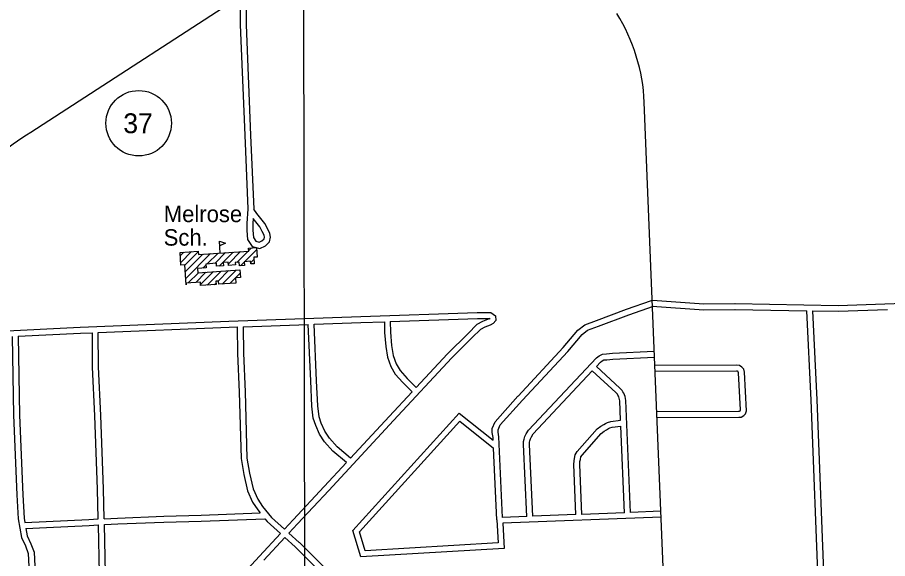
# Model space of a CAD drawing. Extents: x 3313447 to 3351316, y 703786 to 729172.
# Drawn here: x 3342401 to 3346785, y 711914 to 714642 of the extents above; entities that cross this region are included whole.
import ezdxf

# ---------------------------------------------------------------- set-up
doc = ezdxf.new("R2010")
doc.units = 0
for name, color, linetype in [('V-BLDG-IDEN', 7, 'Continuous'), ('V-BLDG-OTLN', 7, 'Continuous'), ('V-GRID-MAJR', 7, 'Continuous'), ('V-ROAD-CNTR', 7, 'Continuous'), ('V-ROAD-IDEN', 7, 'Continuous')]:
    doc.layers.add(name, color=color, linetype=linetype)

msp = doc.modelspace()

# ---------------------------------------------------------------- linework, layer by layer
at = {"layer": 'V-BLDG-OTLN'}
for p, q in [((3343422.9, 713453.9), (3343418.4, 713513.8)), ((3343544.8, 713410.3), (3343605.4, 713470.9)), ((3343565.9, 713466.8), (3343579.3, 713480.1)), ((3343221, 713440.1), (3343239.4, 713458.5)), ((3343223.3, 713407), (3343277.4, 713461.1)), ((3343244, 713392.4), (3343311.7, 713460.1)), ((3343246.3, 713359.3), (3343335.6, 713448.6)), ((3343248.5, 713326.2), (3343373.5, 713451.1)), ((3343356.9, 713399.2), (3343411.4, 713453.7)), ((3343394.8, 713401.8), (3343449.3, 713456.3)), ((3343416.3, 713387.9), (3343487.3, 713458.9)), ((3343463.5, 713399.7), (3343525.2, 713461.4)), ((3343505.7, 713406.6), (3343563.1, 713464)), ((3343335.5, 713377.8), (3343349.9, 713392.2)), ((3343524.1, 713389.6), (3343544, 713409.5)), ((3343576.1, 713406.3), (3343592.6, 713422.8)), ((3343261.5, 713303.8), (3343312.8, 713355.1)), ((3343299.4, 713306.4), (3343350.7, 713357.7)), ((3343323.4, 713295), (3343388.7, 713360.2)), ((3343356, 713292.3), (3343426.6, 713362.8)), ((3343412, 713312.9), (3343464.5, 713365.4)), ((3343432.4, 713298), (3343502.4, 713368)), ((3343470.4, 713300.5), (3343522.4, 713352.5)), ((3343393.9, 713294.8), (3343401.6, 713302.4))]:
    msp.add_line(p, q, dxfattribs=at)
for points in [[(3343418.4, 713513.8), (3343449.2, 713504.5), (3343420.2, 713490.7)], [(3343250.8, 713293.1), (3343243.9, 713393.9), (3343224.2, 713392.6), (3343219.9, 713457.2), (3343311.5, 713463.4), (3343312.6, 713447), (3343566.1, 713464.2), (3343565.1, 713479.2), (3343604.6, 713481.9), (3343607.9, 713433.8), (3343591.9, 713432.7), (3343594.1, 713400.3), (3343576.6, 713399.1), (3343575.7, 713412.4), (3343543.9, 713410.3), (3343545.2, 713391.1), (3343519.4, 713389.3), (3343518.2, 713407.4), (3343498.4, 713406.1), (3343499.2, 713394.3), (3343464, 713391.9), (3343463, 713407.3), (3343438.1, 713405.6), (3343439.2, 713389.4), (3343404.4, 713387.1), (3343403.3, 713402.3), (3343349.4, 713398.7), (3343350.8, 713378.9), (3343307.5, 713375.9), (3343308.9, 713354.8), (3343521.2, 713369.2), (3343523.9, 713330.4), (3343499.8, 713328.7), (3343501.6, 713302.6), (3343415.5, 713296.8), (3343414.4, 713313.1), (3343400.9, 713312.2), (3343402, 713295.4), (3343323.7, 713290.1), (3343322.5, 713307.9), (3343250.1, 713303)]]:
    msp.add_lwpolyline(points, close=True, dxfattribs=at)
at = {"layer": 'V-GRID-MAJR'}
msp.add_line((3343854, 709204.2), (3343843.5, 715263.9), dxfattribs=at)
at = {"layer": 'V-ROAD-CNTR'}
for points in [[(3348499.6, 717981.1), (3347885.6, 717584), (3346535.6, 716700.6), (3345352.1, 715934.7), (3344993.4, 715695.6), (3343675.6, 714846.8), (3342468.2, 714061.7)], [(3343523, 714757.3), (3343522.7, 714603.4), (3343545.6, 714047.4), (3343561.7, 713677.5), (3343556, 713603.6), (3343556.8, 713567.1), (3343560.2, 713522), (3343583.2, 713487.5), (3343621.6, 713477.1), (3343650.1, 713490.8), (3343670.2, 713510.6), (3343676.4, 713533.3), (3343672.6, 713553.2), (3343660.9, 713576.9), (3343646.6, 713603.4), (3343620.1, 713635.8), (3343606.8, 713652.6), (3343591.8, 713675.8)], [(3343553, 714757.3), (3343552.7, 714604), (3343575.5, 714048.7), (3343591.8, 713675.8)], [(3345613.6, 712849.3), (3345558.7, 714214)], [(3343587.9, 713627.8), (3343586, 713602.8), (3343586.8, 713568.6), (3343589.5, 713532.2), (3343601.9, 713513.6), (3343618.7, 713509), (3343632.6, 713515.7), (3343643.4, 713526.3), (3343645.6, 713534.5), (3343643.9, 713543.6), (3343634.2, 713563.1), (3343621.5, 713586.7), (3343587.9, 713627.8)], [(3344922.7, 712732.8), (3345150.3, 712977.2), (3345224.7, 713065.3), (3345258.5, 713092.2), (3345317.5, 713114.1), (3345470, 713171.3), (3345594.5, 713214.8)], [(3345600.5, 713215.7), (3345859.3, 713198.1), (3346015.5, 713199.6)], [(3346015.9, 713199.6), (3346535.9, 713190.4), (3347053.1, 713208.9), (3347138.4, 713212.2)], [(3344944.7, 712712.3), (3345172.8, 712957.3), (3345245.7, 713043.7), (3345273.4, 713065.7), (3345328, 713086), (3345480.2, 713143.1), (3345604.4, 713186.5)], [(3345598.5, 713185.7), (3345858.4, 713168.1), (3346015.8, 713169.6)], [(3346015.4, 713169.6), (3346378.1, 713163.2)], [(3346438.9, 711714.4), (3346400.1, 712713.4), (3346378.1, 713163.2)], [(3346408.2, 713162.6), (3346536.2, 713160.4), (3346784.5, 713169.3)], [(3346468.9, 711715.6), (3346430.1, 712714.8), (3346408.2, 713162.6)], [(3341912.8, 713045.8), (3342280, 713058.5), (3342716.5, 713079.8), (3343465.6, 713110.3), (3344130, 713134), (3344717.1, 713154.3), (3344786.2, 713154.4), (3344809.6, 713137.7), (3344811.2, 713114.1), (3344797.3, 713099.2), (3344782.1, 713091.1), (3344756.1, 713081.2), (3344733.3, 713068.9), (3344692, 713028), (3344588.9, 712925.5), (3344294.6, 712609.4), (3343968.8, 712256.8), (3343811.9, 712089.2), (3343768.8, 712042.7)], [(3344279.2, 713109.1), (3344717.7, 713124.3), (3344776.6, 713124.4), (3344780.7, 713121.5), (3344780.4, 713125.1), (3344778.8, 713123.4), (3344769.6, 713118.4), (3344743.6, 713108.5), (3344715.2, 713093.3), (3344670.9, 713049.2), (3344567.4, 712946.4), (3344409.1, 712776.4)], [(3342808.3, 713053.5), (3343466.7, 713080.4), (3343508.5, 713081.9)], [(3343508.5, 713081.9), (3343509.8, 712948.5), (3343518, 712752.8), (3343527.3, 712417.8), (3343540.7, 712338), (3343560, 712255.6), (3343585.4, 712199.3), (3343611.7, 712159.5), (3343624.3, 712144)], [(3343538.5, 713082.9), (3343865.4, 713094.6)], [(3343538.5, 713082.9), (3343539.8, 712949.3), (3343548, 712753.9), (3343557.2, 712420.7), (3343570.2, 712343.9), (3343588.6, 712265.2), (3343611.7, 712213.8), (3343635.9, 712177.2), (3343681.1, 712121.7), (3343746.5, 712062.8)], [(3344058.8, 712398.3), (3343990.4, 712455.2), (3343948.5, 712502.8), (3343922.3, 712541.6), (3343903.5, 712585.2), (3343890.8, 712621.9), (3343883.5, 712681.5), (3343878.2, 712809.2), (3343865.4, 713094.6)], [(3343895.4, 713095.6), (3344131.1, 713104), (3344249.2, 713108.1)], [(3344079.1, 712420.4), (3344011.4, 712476.8), (3343972.3, 712521.2), (3343948.8, 712556.1), (3343931.5, 712596.1), (3343920.1, 712628.7), (3343913.4, 712684), (3343908.1, 712810.5), (3343895.4, 713095.6)], [(3344249.2, 713108.1), (3344249.9, 713054.3), (3344256, 712983.5), (3344264.8, 712929.7), (3344281.6, 712882.3), (3344304, 712843.8), (3344342.5, 712801.9), (3344388.6, 712754.4)], [(3344279.2, 713109.1), (3344279.8, 713055.7), (3344285.8, 712987.3), (3344293.9, 712937.2), (3344309, 712895), (3344328.3, 712861.7), (3344364.3, 712822.5), (3344409.1, 712776.4)], [(3342374, 713033.1), (3342380.7, 712636.6), (3342398.6, 712234.7), (3342404.4, 712114), (3342421.3, 712020.5), (3342441, 711977.8), (3342454.7, 711940.3), (3342460.4, 711839.9), (3342468, 711331.1)], [(3342404, 713034.5), (3342717.8, 713049.9), (3342778.3, 713052.3)], [(3342404, 713034.5), (3342410.7, 712637.5), (3342428.6, 712236.1), (3342434.2, 712117.4), (3342438.2, 712095.4)], [(3342808.1, 712113.8), (3342804.9, 712264.1), (3342790.6, 712633.6), (3342779.3, 712879.6), (3342778.3, 713052.3)], [(3342838.1, 712115.2), (3342834.8, 712265), (3342820.6, 712634.9), (3342809.3, 712880.4), (3342808.3, 713053.5)], [(3344967.1, 712126.6), (3344950.4, 712489), (3344950.6, 712504.1), (3344953.3, 712516.3), (3344957.6, 712529.4), (3344964.3, 712542.2), (3344974.7, 712561.1), (3345317.8, 712926.7), (3345330.9, 712936.2), (3345347.5, 712945.2), (3345368.5, 712946.2), (3345397.9, 712949.2), (3345609.1, 712959.5)], [(3345317.4, 712882.4), (3345337.7, 712904.1), (3345346.9, 712910.8), (3345355.7, 712915.6), (3345370.7, 712916.2), (3345400.2, 712919.3), (3345610.5, 712929.5)], [(3344997.1, 712127.7), (3344980.4, 712489.5), (3344980.5, 712500.6), (3344982.2, 712508.4), (3344985.3, 712517.6), (3344990.8, 712528), (3344999.2, 712543.3), (3345296.9, 712860.5)], [(3345439.2, 712612.1), (3345435.2, 712709.1), (3345434.5, 712716), (3345433, 712723.2), (3345431, 712728.9), (3345428.9, 712733.4), (3345426.1, 712738.3), (3345423.2, 712742.4), (3345420.5, 712745.5), (3345414.8, 712751), (3345296.9, 712860.5)], [(3345488.5, 712146.5), (3345465.1, 712711.2), (3345464.2, 712720.6), (3345461.9, 712731.4), (3345458.8, 712740.1), (3345455.5, 712747.3), (3345451.3, 712754.5), (3345446.9, 712760.8), (3345442.5, 712766), (3345435.5, 712772.8), (3345317.4, 712882.4)], [(3345622.2, 712625.6), (3346034.3, 712626.7), (3346046.6, 712626.9), (3346060.9, 712635), (3346068.6, 712643.5), (3346073.8, 712659.3), (3346062.9, 712853.3), (3346061, 712868), (3346050.8, 712879.7), (3346038.9, 712887.4), (3346024.8, 712889.1), (3345612.6, 712886.9)], [(3345622.1, 712655.6), (3346033.9, 712656.7), (3346038.4, 712656.8), (3346041.9, 712658.8), (3346042.1, 712659), (3346043.6, 712663.3), (3346033, 712850.6), (3346032.4, 712855.1), (3346030.9, 712856.8), (3346028.4, 712858.4), (3346023.1, 712859.1), (3345612.8, 712856.9)], [(3345725.9, 710162.7), (3345680.1, 711218.9), (3345613.6, 712849.3)], [(3344388.6, 712754.4), (3344272.7, 712629.8), (3344079.1, 712420.4)], [(3344797.5, 712510.2), (3344796.9, 712524), (3344792.2, 712549.1), (3344792.5, 712570.4), (3344807.8, 712604.2), (3344922.5, 712732.5)], [(3344845.2, 712121.9), (3344826.7, 712527.4), (3344822.3, 712551.6), (3344822.4, 712563.8), (3344833.2, 712587.6), (3344944.9, 712712.5)], [(3344846.8, 712092), (3344853.7, 711964.6), (3344131.5, 711922.4), (3344091.1, 712055.7), (3344626, 712647.4), (3344797.5, 712510.2)], [(3344815.8, 712108.7), (3344822.1, 711992.8), (3344153.3, 711953.8), (3344124.8, 712048.2), (3344629.3, 712606.3), (3344799.3, 712470.3)], [(3345214.7, 712136), (3345204.2, 712388.9), (3345205, 712406.5), (3345207.5, 712419.2), (3345211.1, 712436.8), (3345220.3, 712453.5), (3345320.9, 712567.5), (3345339.6, 712581.8), (3345354.2, 712590), (3345364.1, 712595.6), (3345372.7, 712600.5), (3345390, 712605.6), (3345439.2, 712612.1)], [(3345244.7, 712137.2), (3345234.3, 712388.8), (3345234.9, 712402.9), (3345236.9, 712413.3), (3345239.5, 712426.3), (3345245, 712436.1), (3345341.5, 712545.4), (3345356.2, 712556.7), (3345369, 712563.9), (3345378.9, 712569.5), (3345384.5, 712572.7), (3345396.2, 712576.1), (3345440.4, 712582)], [(3345458.5, 712145.4), (3345440.4, 712582)], [(3344815.8, 712108.8), (3344799.3, 712470.3)], [(3344058.8, 712398.3), (3343946.8, 712277.2), (3343789.9, 712109.6), (3343746.5, 712062.8)], [(3345642.1, 712152.4), (3345488.5, 712146.5)], [(3342438.2, 712095.4), (3342546.3, 712100.5), (3342761, 712111.5), (3342808.1, 712113.8)], [(3342838.1, 712115.2), (3342905.5, 712118.5), (3343137.6, 712127.4), (3343326, 712132.7), (3343624.3, 712144)], [(3342838.7, 712085.2), (3342906.8, 712088.5), (3343138.6, 712097.4), (3343327, 712102.7), (3343647.9, 712114.9)], [(3343647.9, 712114.9), (3343659.3, 712101), (3343726.1, 712040.8)], [(3344967.1, 712126.6), (3344845.2, 712121.9)], [(3345643.2, 712122.4), (3344846.8, 712092)], [(3345214.7, 712136), (3344997.1, 712127.7)], [(3345458.5, 712145.4), (3345244.7, 712137.2)], [(3342443.6, 712065.6), (3342547.7, 712070.5), (3342762.5, 712081.5), (3342808.7, 712083.7)], [(3342443.6, 712065.6), (3342450.1, 712029.6), (3342468.8, 711989.3), (3342484.4, 711946.5), (3342490.4, 711840.9), (3342498, 711332.6)], [(3342887.7, 711529.5), (3342864.5, 711572.6), (3342837.4, 711635), (3342823.8, 711705.8), (3342814, 711838.4), (3342808.7, 712083.7)], [(3342914.2, 711543.7), (3342891.5, 711585.7), (3342866.3, 711644), (3342853.6, 711709.7), (3342843.9, 711839.8), (3342838.7, 712085.2)], [(3343726.1, 712040.8), (3343619.8, 711926.2)], [(3343768.8, 712042.7), (3343820.8, 711995.9)], [(3343748.4, 712020.7), (3343641.8, 711905.8)], [(3343748.4, 712020.7), (3343800.7, 711973.6)], [(3343821.3, 711995.4), (3344039.2, 711778.3), (3344435.2, 711410.9), (3344451.3, 711385.3), (3344472.7, 711347.5), (3344479.8, 711317.7), (3344479.2, 711279.6), (3344475.4, 711250.2), (3344466.8, 711172.9), (3344453.7, 711070.6), (3344449.2, 711023.4), (3344445.9, 710979.5), (3344447.4, 710912), (3344451.6, 710820.3), (3344466.6, 710533.7), (3344478.4, 710108.1), (3344487.3, 709909.3), (3344494.9, 709770.1), (3344495.6, 709736.9), (3344487.4, 709714.4), (3344469.3, 709702.4), (3344449.1, 709694.2), (3344390.9, 709699.2), (3344230.5, 709689.8)], [(3343800.2, 711974.2), (3344015.9, 711759.2)], [(3343619.8, 711926.1), (3343114.8, 711378), (3343078.8, 711339)]]:
    msp.add_lwpolyline(points, dxfattribs=at)
for centre, radius, start, end in [((3344647.1, 714176.7), 912.3, 2.3437, 32.0629), ((3343270.6, 712751.1), 1536.8, 121.474, 137.2375)]:
    msp.add_arc(centre, radius, start, end, dxfattribs=at)
at = {"layer": 'V-ROAD-IDEN'}
msp.add_circle((3343011.8, 714108.1), 165, dxfattribs=at)

# ---------------------------------------------------------------- texts
at = {"layer": 'V-BLDG-IDEN'}
for s, p in [('Melrose', (3343138.2, 713609.8)), ('Sch.', (3343137.5, 713491.3))]:
    msp.add_text(s, height=83, dxfattribs=at).set_placement(p)
at = {"layer": 'V-ROAD-IDEN'}
msp.add_text('37', height=100, dxfattribs=at).set_placement((3342934.2, 714058.1))

doc.saveas('drawing.dxf')
